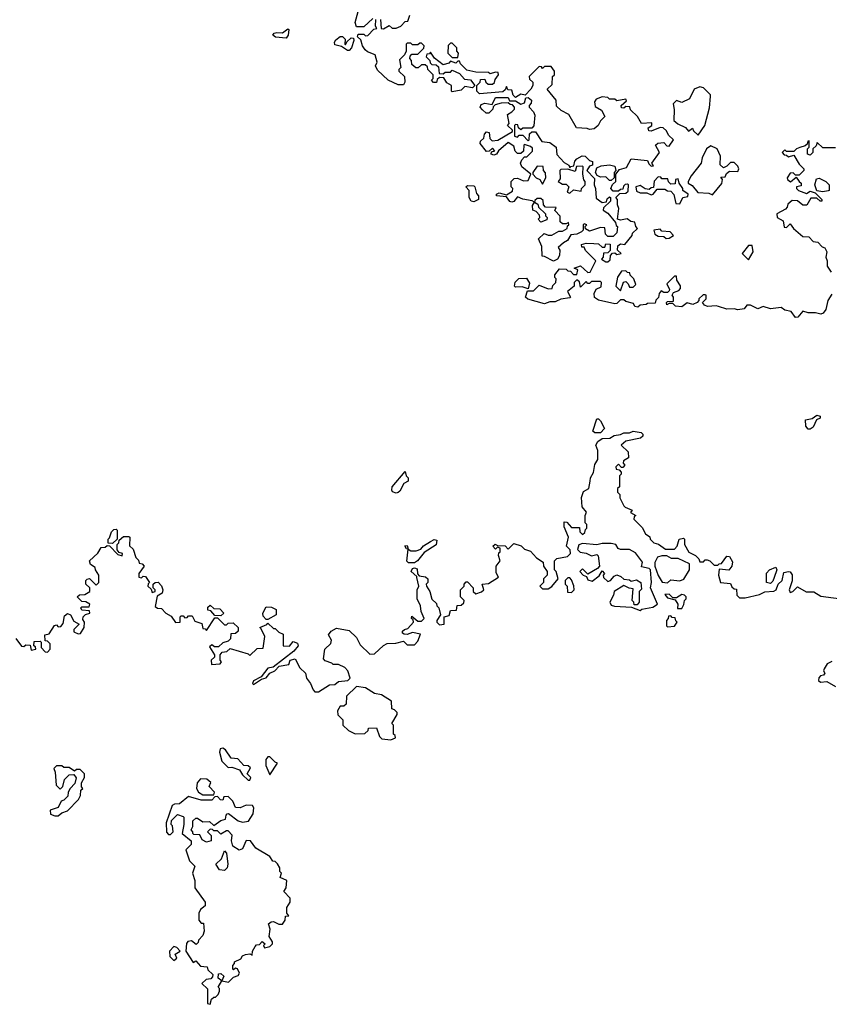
# Model space of a CAD drawing. Extents: x 2494106 to 2685573, y 758056 to 915185.
# Tile 289 of 507: x 2559001 to 2563481, y 873110 to 878560. Entities that reach past the tile are written whole.
import ezdxf

# ---------------------------------------------------------------- set-up
doc = ezdxf.new("R2010")
doc.units = 0

msp = doc.modelspace()

# ---------------------------------------------------------------- linework, layer by layer
at = {"layer": '0CON05XD'}
for points in [[(2560955, 878567.5), (2560905, 878520), (2560865, 878520), (2560857.5, 878545), (2560880, 878625)], [(2562141.7, 877958.3), (2562081.7, 877961.7), (2562040, 878035), (2561997, 878057), (2561971.7, 878081.7), (2561970, 878115), (2561920, 878175), (2561948.3, 878201.7), (2561950, 878245), (2561960, 878255), (2561960, 878275), (2561941.7, 878301.7), (2561905, 878300), (2561895, 878290), (2561888.3, 878298.3), (2561875, 878300), (2561820, 878245), (2561821.7, 878231.7), (2561840, 878215), (2561840, 878195), (2561830, 878175), (2561798.3, 878141.7), (2561775, 878147.5), (2561745, 878130), (2561731.7, 878141.7), (2561725, 878170), (2561701.7, 878171.7), (2561695, 878190), (2561688.3, 878171.7), (2561675, 878160), (2561545, 878150), (2561530, 878165), (2561530, 878195), (2561550, 878215), (2561551.7, 878228.3), (2561575, 878230), (2561580, 878215), (2561593, 878203), (2561617, 878203), (2561628.3, 878211.7), (2561631.7, 878228.3), (2561650, 878255), (2561648.3, 878268.3), (2561635, 878270), (2561605, 878260), (2561595, 878267.5), (2561525, 878270), (2561475, 878280), (2561440, 878315), (2561435, 878330), (2561425, 878330), (2561415, 878320), (2561385, 878330), (2561375, 878320), (2561345, 878310), (2561297, 878347), (2561275, 878380), (2561268.3, 878371.7), (2561255, 878370), (2561250, 878355), (2561270, 878335), (2561271.7, 878321.7), (2561281.7, 878311.7), (2561305, 878310), (2561318.3, 878298.3), (2561321.7, 878261.7), (2561345, 878260), (2561355, 878270), (2561385, 878270), (2561395, 878280), (2561435, 878262.5), (2561461.7, 878231.7), (2561495, 878227.5), (2561520, 878195), (2561507.5, 878182.5), (2561465, 878190), (2561445, 878170), (2561395, 878160), (2561390, 878165), (2561390, 878195), (2561365, 878210), (2561348.3, 878238.3), (2561325, 878240), (2561311.7, 878228.3), (2561308.3, 878211.7), (2561291.7, 878211.7), (2561280, 878225), (2561290, 878235), (2561290, 878255), (2561260, 878285), (2561258.3, 878298.3), (2561245, 878310), (2561225, 878310), (2561207, 878293), (2561193, 878293), (2561171.7, 878311.7), (2561170, 878335), (2561160, 878345), (2561161.7, 878358.3), (2561171.7, 878368.3), (2561205, 878370), (2561238.3, 878401.7), (2561240, 878415), (2561225, 878430), (2561215, 878430), (2561205, 878420), (2561175, 878420), (2561165, 878430), (2561145, 878430), (2561140, 878425), (2561140, 878385), (2561130, 878365), (2561103, 878337), (2561110, 878295), (2561100, 878285), (2561100, 878275), (2561130, 878245), (2561132.5, 878215), (2561125, 878200), (2561095, 878200), (2561040, 878225), (2560980.7, 878280.7), (2560970, 878305), (2560980, 878325), (2560967.5, 878365), (2560925, 878382.5), (2560913.6, 878393.6), (2560897.5, 878415), (2560888.3, 878448.3), (2560870, 878465), (2560875, 878480), (2560905, 878480), (2560915, 878470), (2560927, 878473), (2560961.7, 878508.3), (2560978.3, 878511.7), (2560970, 878525), (2560971.7, 878561.7)], [(2560998.3, 878561.7), (2561001.7, 878511.7), (2561015, 878510), (2561045, 878527.5), (2561063, 878513), (2561085, 878512.5), (2561110, 878525), (2561135, 878550), (2561148.3, 878551.7), (2561160, 878585)], [(2560475, 878457.5), (2560416.1, 878463.9), (2560402.5, 878475), (2560410, 878485), (2560425, 878490), (2560455, 878487.5), (2560485, 878510), (2560490, 878505), (2560486.7, 878475), (2560475, 878457.5)], [(2560825, 878390), (2560815, 878390), (2560781.7, 878411.7), (2560745, 878420), (2560742.5, 878435), (2560750.7, 878449.3), (2560775, 878467.5), (2560787.5, 878467.5), (2560801.7, 878451.7), (2560800, 878425), (2560805, 878420), (2560811.7, 878438.3), (2560835, 878460), (2560848.3, 878458.3), (2560850, 878445), (2560837.5, 878405), (2560825, 878390)], [(2561425, 878350), (2561430, 878375), (2561420, 878385), (2561420, 878405), (2561395, 878430), (2561385, 878430), (2561373, 878417), (2561370, 878375), (2561395, 878350), (2561425, 878350)], [(2562755, 877920), (2562792.5, 877975), (2562818.3, 878071.7), (2562823.8, 878135), (2562823.3, 878145), (2562785, 878183.3), (2562765, 878188), (2562734.1, 878175.9), (2562707.3, 878122.7), (2562665, 878102.5), (2562635, 878112.5), (2562617.5, 878095), (2562623, 878063), (2562621.7, 878001.7), (2562643, 877983), (2562685, 877962.5), (2562703, 877943), (2562725, 877960), (2562730, 877945), (2562755, 877920)], [(2561955, 877222.5), (2561905, 877250), (2561891.7, 877251.7), (2561890, 877305), (2561872.5, 877347.5), (2561903, 877377), (2561925, 877367.5), (2561945, 877367.5), (2561985, 877390), (2562005, 877390), (2562030, 877405), (2562031.7, 877418.3), (2562040, 877425), (2562038.3, 877438.3), (2562025, 877430), (2562005, 877430), (2561991.7, 877441.7), (2561991.7, 877471.7), (2561963, 877503), (2561970, 877520), (2561911.7, 877521.7), (2561900, 877535), (2561898.3, 877558.3), (2561885, 877570), (2561865, 877570), (2561851.7, 877558.3), (2561850, 877550), (2561868.3, 877538.3), (2561871.7, 877521.7), (2561910, 877485), (2561910, 877475), (2561920, 877465), (2561918.3, 877451.7), (2561885, 877440), (2561870, 877455), (2561880, 877465), (2561878.3, 877478.3), (2561858.3, 877498.3), (2561840, 877505), (2561838.3, 877531.7), (2561850, 877550), (2561837.5, 877557.5), (2561785, 877567.5), (2561755, 877580), (2561736.4, 877553.6), (2561725, 877550), (2561713.6, 877553.6), (2561695, 877580), (2561640, 877585), (2561640, 877595), (2561655, 877602.5), (2561695, 877590), (2561728.3, 877611.7), (2561730, 877625), (2561720, 877635), (2561720, 877665), (2561738.3, 877681.7), (2561755, 877682.5), (2561788.3, 877668.3), (2561815, 877670), (2561830, 877705), (2561780, 877745), (2561772.5, 877765), (2561780, 877785), (2561795, 877800), (2561808.3, 877801.7), (2561838.3, 877831.7), (2561838.3, 877848.3), (2561828.3, 877858.3), (2561795, 877870), (2561790, 877865), (2561788.3, 877831.7), (2561775, 877820), (2561755, 877820), (2561743, 877833), (2561735, 877860), (2561705, 877880), (2561650, 877835), (2561640, 877815), (2561625, 877810), (2561610, 877815), (2561611.7, 877828.3), (2561630, 877835), (2561618.3, 877848.3), (2561598.3, 877831.7), (2561585, 877830), (2561550, 877875), (2561551.7, 877888.3), (2561570, 877905), (2561573, 877927), (2561585, 877940), (2561600, 877935), (2561603, 877903), (2561615, 877890), (2561647, 877893), (2561728.3, 877941.7), (2561728.3, 877948.3), (2561700, 877975), (2561710, 877985), (2561700, 878035), (2561725, 878050), (2561740, 878065), (2561740, 878075), (2561728.3, 878088.3), (2561715, 878090), (2561705, 878100), (2561665, 878097.5), (2561631.7, 878088.3), (2561621.7, 878078.3), (2561620, 878065), (2561597, 878043), (2561583, 878043), (2561561.7, 878061.7), (2561550, 878075), (2561555, 878090), (2561575, 878097.5), (2561615, 878090), (2561635, 878130), (2561705, 878130), (2561711.7, 878111.7), (2561745, 878110), (2561775, 878092.5), (2561795, 878100), (2561802.5, 878127.5), (2561815, 878130), (2561832.5, 878115), (2561831.7, 878098.3), (2561820, 878085), (2561820, 878075), (2561845, 878050), (2561851.7, 878031.7), (2561847, 877973), (2561835, 877960), (2561785, 877960), (2561775, 877950), (2561761.7, 877961.7), (2561758.3, 877978.3), (2561745, 877980), (2561740, 877975), (2561740, 877915), (2561755, 877910), (2561765, 877920), (2561785, 877920), (2561815, 877890), (2561820, 877895), (2561821.7, 877928.3), (2561835, 877940), (2561855, 877940), (2561890, 877885), (2561935, 877880), (2561970, 877855), (2561973, 877813), (2562015, 877770), (2562040, 877755), (2562045, 877740), (2562051.7, 877748.3), (2562068.3, 877751.7), (2562073, 877777), (2562085, 877790), (2562113, 877807), (2562130, 877805), (2562155, 877780), (2562170, 877775), (2562170, 877755), (2562155, 877750), (2562140, 877725), (2562181.7, 877681.7), (2562180, 877645), (2562187.5, 877625), (2562191.7, 877571.7), (2562225, 877547.5), (2562248.3, 877551.7), (2562251.7, 877568.3), (2562265, 877580), (2562270, 877575), (2562270, 877555), (2562231.7, 877518.3), (2562230, 877505), (2562255, 877490), (2562298.3, 877438.3), (2562301.7, 877421.7), (2562310, 877415), (2562305, 877380), (2562285, 877360), (2562255, 877360), (2562243, 877373), (2562238.3, 877408.3), (2562215, 877410), (2562155, 877390), (2562131.7, 877401.7), (2562130, 877415), (2562140, 877425), (2562125, 877430), (2562120, 877425), (2562120, 877395), (2562110, 877385), (2562085, 877372.5), (2562051.7, 877368.3), (2562033, 877337), (2562010, 877325), (2561981.7, 877298.3), (2561990, 877285), (2561987.5, 877255), (2561976.4, 877233.6), (2561955, 877222.5)], [(2563495, 877040), (2563472.5, 877005), (2563462.5, 876955), (2563447.5, 876935), (2563435, 876930), (2563405, 876937.5), (2563365, 876937.5), (2563335, 876947.5), (2563306.4, 876913.6), (2563295, 876912.5), (2563270, 876945), (2563235, 876952.5), (2563215, 876966.7), (2563155, 876960), (2563115, 876972.5), (2563085, 876960), (2563045, 876980), (2563025, 876980), (2563010.7, 876959.3), (2562975, 876953.8), (2562955, 876960), (2562915, 876957.5), (2562867.5, 876972.5), (2562855, 876976.7), (2562807, 876973), (2562790.7, 876980.7), (2562780, 876995), (2562800, 877015), (2562800, 877035), (2562795, 877037.5), (2562782.5, 877037.5), (2562760, 877015), (2562760, 877005), (2562750, 876995), (2562726.4, 876983.6), (2562695, 876992.5), (2562665, 876970), (2562630, 876975), (2562615, 876990), (2562595, 876990), (2562582.5, 876982.5), (2562580, 876995), (2562585, 877000), (2562618.3, 877001.7), (2562620, 877025), (2562612.5, 877035), (2562620, 877050), (2562648.3, 877061.7), (2562657, 877073), (2562657, 877087), (2562638.3, 877118.3), (2562635, 877140), (2562625, 877140), (2562581.7, 877098.3), (2562597, 877067), (2562595, 877060), (2562585, 877050), (2562565, 877050), (2562551.7, 877058.3), (2562540, 877045), (2562537, 877023), (2562521.7, 877008.3), (2562518.3, 876991.7), (2562475, 876990), (2562467, 876983), (2562435, 876980), (2562421.7, 876968.3), (2562405, 876972.5), (2562398.3, 876988.3), (2562355, 877000), (2562345, 877010), (2562325, 877010), (2562305, 876990), (2562295, 876987.5), (2562205, 877007.5), (2562181.7, 877021.7), (2562180, 877045), (2562191.7, 877068.3), (2562218.3, 877081.7), (2562220, 877105), (2562215, 877110), (2562165, 877110), (2562155, 877100), (2562145, 877100), (2562135, 877110), (2562105, 877080), (2562098.3, 877108.3), (2562085, 877120), (2562070, 877105), (2562070, 877085), (2562032.5, 877055), (2562050, 877025), (2562045, 877020), (2561995, 877012.5), (2561965, 876997.5), (2561935, 876997.5), (2561905, 876987.5), (2561813, 877013), (2561800, 877025), (2561811.7, 877058.3), (2561845, 877060), (2561875, 877090), (2561925, 877070), (2561948.3, 877071.7), (2561951.7, 877088.3), (2561967.5, 877105), (2561970, 877125), (2561963, 877133), (2561963, 877147), (2561988.3, 877181.7), (2562025, 877180), (2562035, 877170), (2562048.3, 877168.3), (2562065, 877150), (2562085, 877150), (2562090, 877175), (2562070, 877185), (2562105, 877197.5), (2562145, 877160), (2562158.3, 877161.7), (2562190, 877225), (2562131.7, 877281.7), (2562125, 877300), (2562111.7, 877301.7), (2562110, 877315), (2562135, 877322.5), (2562178.3, 877321.7), (2562205, 877320), (2562225, 877300), (2562238.3, 877301.7), (2562245, 877320), (2562268.3, 877318.3), (2562268.3, 877281.7), (2562255, 877270), (2562231.7, 877268.3), (2562230, 877245), (2562220, 877235), (2562245, 877220), (2562255, 877220), (2562268.3, 877231.7), (2562270, 877255), (2562281.7, 877268.3), (2562295, 877270), (2562305, 877260), (2562330, 877265), (2562310, 877285), (2562311.7, 877308.3), (2562325, 877320), (2562350, 877315), (2562390, 877365), (2562391.7, 877378.3), (2562420, 877405), (2562410, 877415), (2562405, 877440), (2562383, 877443), (2562363, 877457), (2562325, 877450), (2562310, 877455), (2562317.5, 877515), (2562310, 877535), (2562310, 877565), (2562300, 877575), (2562321.7, 877598.3), (2562355, 877600), (2562368.3, 877611.7), (2562370, 877645), (2562365, 877650), (2562351.7, 877648.3), (2562341.7, 877638.3), (2562338.3, 877621.7), (2562325, 877620), (2562315, 877610), (2562285, 877610), (2562272.5, 877625), (2562281.7, 877648.3), (2562300, 877665), (2562300, 877705), (2562320, 877730), (2562358.3, 877741.7), (2562385, 877790), (2562475, 877780), (2562481.7, 877761.7), (2562495, 877750), (2562508.3, 877751.7), (2562500, 877765), (2562542.5, 877825), (2562520, 877865), (2562533, 877877), (2562565, 877880), (2562581.7, 877861.7), (2562595, 877860), (2562620, 877895), (2562590.7, 877920.7), (2562580, 877945), (2562561.7, 877961.7), (2562545, 877962.5), (2562495, 877943.3), (2562482.5, 877945), (2562478.3, 877961.7), (2562500, 877975), (2562498.3, 877988.3), (2562442.5, 877985), (2562420, 878025), (2562381.7, 878061.7), (2562378.3, 878078.3), (2562355, 878080), (2562345, 878070), (2562331.7, 878071.7), (2562330, 878085), (2562358.3, 878111.7), (2562355, 878120), (2562305, 878110), (2562295, 878120), (2562265, 878120), (2562255, 878130), (2562225, 878132.5), (2562190.7, 878119.3), (2562182.5, 878105), (2562185, 878080), (2562220, 878060), (2562240, 878025), (2562215, 878000), (2562202.5, 877975), (2562180, 877955), (2562155, 877952.5), (2562141.7, 877958.3)], [(2563515, 877850), (2563445, 877850), (2563415, 877880), (2563408.3, 877861.7), (2563390, 877845), (2563390, 877825), (2563375, 877810), (2563360, 877815), (2563360, 877845), (2563370, 877855), (2563370, 877890), (2563361.7, 877888.3), (2563358.3, 877871.7), (2563348.3, 877861.7), (2563318.3, 877851.7), (2563300, 877845), (2563285, 877830), (2563245, 877830), (2563235, 877840), (2563220, 877825), (2563231.7, 877811.7), (2563245, 877810), (2563255, 877800), (2563285, 877810), (2563315, 877760), (2563340, 877735), (2563340, 877725), (2563315, 877700), (2563295, 877700), (2563281.7, 877711.7), (2563265, 877710), (2563247.5, 877685), (2563250, 877675), (2563267, 877663), (2563298.3, 877688.3), (2563313.6, 877663.6), (2563326.2, 877655), (2563325, 877640), (2563300, 877635), (2563300, 877625), (2563310, 877615), (2563355, 877597.5), (2563375, 877610), (2563402.5, 877602.5), (2563440, 877565), (2563440, 877555), (2563430, 877555), (2563411.7, 877571.7), (2563378.3, 877571.7), (2563356.4, 877533.6), (2563335, 877532.5), (2563305, 877557.5), (2563275, 877560), (2563251.7, 877538.3), (2563248.3, 877521.7), (2563238.3, 877511.7), (2563190, 877485), (2563192.5, 877465), (2563226.7, 877446.7), (2563231.7, 877411.7), (2563245, 877410), (2563265, 877430), (2563283.6, 877403.6), (2563335, 877360), (2563368.3, 877358.3), (2563391.7, 877331.7), (2563418.3, 877328.3), (2563442.5, 877302.5), (2563456.4, 877296.4), (2563466.7, 877275), (2563462.5, 877245), (2563470, 877225), (2563470, 877195), (2563491.7, 877161.7)], [(2562835, 877590), (2562887, 877653), (2562890, 877675), (2562881.7, 877688.3), (2562905, 877690), (2562911.7, 877708.3), (2562928.3, 877721.7), (2562975, 877720), (2562980, 877735), (2562975, 877750), (2562955, 877770), (2562935, 877770), (2562915, 877750), (2562895, 877740), (2562877.5, 877757.5), (2562880, 877805), (2562860, 877845), (2562825, 877862.5), (2562802.5, 877845), (2562777.5, 877795), (2562772.5, 877765), (2562717.5, 877695), (2562700, 877665), (2562700, 877655), (2562723, 877643), (2562753, 877603), (2562815, 877600), (2562835, 877590)], [(2561895, 877650), (2561912.5, 877685), (2561911.7, 877711.7), (2561900, 877725), (2561898.3, 877748.3), (2561865, 877750), (2561840, 877715), (2561840, 877705), (2561860, 877685), (2561880, 877675), (2561895, 877650)], [(2562045, 877600), (2562065, 877617.5), (2562108.3, 877611.7), (2562110, 877625), (2562130, 877645), (2562130, 877665), (2562123, 877673), (2562117.5, 877705), (2562120, 877745), (2562115, 877750), (2562081.7, 877748.3), (2562075, 877720), (2562035, 877732.5), (2561995, 877730), (2561990, 877725), (2561991.7, 877678.3), (2561980, 877665), (2562005, 877650), (2562025, 877650), (2562040, 877635), (2562030, 877605), (2562045, 877600)], [(2562275, 877670), (2562265, 877670), (2562245, 877690), (2562215, 877687.5), (2562197, 877697), (2562187.5, 877715), (2562195, 877740), (2562218.3, 877751.7), (2562265, 877757.5), (2562295, 877750), (2562300, 877725), (2562290, 877715), (2562290, 877685), (2562275, 877670)], [(2562655, 877540), (2562670, 877575), (2562698.3, 877581.7), (2562700, 877595), (2562670, 877615), (2562670, 877625), (2562650, 877655), (2562645, 877680), (2562630, 877675), (2562628.3, 877651.7), (2562605, 877650), (2562591.7, 877661.7), (2562588.3, 877678.3), (2562555, 877680), (2562548.3, 877688.3), (2562535, 877690), (2562513, 877667), (2562508.3, 877631.7), (2562495, 877630), (2562485, 877620), (2562463, 877623), (2562435, 877642.5), (2562410, 877635), (2562415, 877610), (2562435, 877602.5), (2562471.7, 877601.7), (2562495, 877590), (2562506.4, 877593.6), (2562528.3, 877621.7), (2562571.7, 877621.7), (2562585, 877612.5), (2562605, 877610), (2562621.7, 877591.7), (2562631.7, 877541.7), (2562655, 877540)], [(2563445, 877607.5), (2563412.5, 877612.5), (2563402, 877645), (2563410, 877680), (2563425, 877682.5), (2563462.5, 877665), (2563480, 877645), (2563480, 877615), (2563475, 877612.5), (2563445, 877607.5)], [(2561515, 877552.5), (2561500, 877555), (2561487.5, 877575), (2561487.5, 877615), (2561470, 877635), (2561478.3, 877641.7), (2561515, 877640), (2561520, 877635), (2561528.3, 877598.3), (2561540, 877585), (2561540, 877565), (2561515, 877552.5)], [(2562578.3, 877348.3), (2562595, 877350), (2562620, 877365), (2562600, 877385), (2562555, 877390), (2562545, 877400), (2562510, 877395), (2562515, 877372.5), (2562535, 877362.5), (2562565, 877360), (2562578.3, 877348.3)], [(2563035, 877230), (2563060, 877275), (2563055, 877310), (2563035, 877310), (2563000, 877265), (2563035, 877230)], [(2561815, 877070), (2561781.7, 877081.7), (2561745, 877080), (2561740, 877085), (2561743, 877107), (2561763, 877127), (2561805, 877130), (2561821.7, 877101.7), (2561815, 877070)], [(2562325, 877060), (2562343, 877107), (2562355, 877110), (2562368.3, 877098.3), (2562375, 877080), (2562395, 877080), (2562410, 877095), (2562400, 877125), (2562380, 877145), (2562378.3, 877158.3), (2562365, 877160), (2562355, 877170), (2562331.7, 877168.3), (2562310, 877135), (2562300, 877085), (2562325, 877060)], [(2563375, 876293.3), (2563363.9, 876293.9), (2563350.5, 876310.5), (2563350, 876345), (2563386.7, 876353.3), (2563411.7, 876371.7), (2563430, 876365), (2563430, 876355), (2563410, 876345), (2563392.5, 876305), (2563375, 876293.3)], [(2562215, 876273.8), (2562183.9, 876273.9), (2562173, 876283), (2562195, 876350), (2562205, 876350), (2562215, 876340), (2562236.4, 876296.4), (2562215, 876273.8)], [(2562157.5, 876005), (2562160, 876025), (2562177, 876053), (2562183, 876097), (2562200, 876125), (2562200, 876175), (2562190, 876205), (2562201.2, 876225), (2562225, 876241.4), (2562266.4, 876243.6), (2562291.2, 876258.8), (2562325, 876263.3), (2562345, 876273.8), (2562375, 876272.5), (2562395, 876283.3), (2562440, 876275), (2562450, 876265), (2562450, 876255), (2562437, 876243), (2562355, 876227.5), (2562330, 876205), (2562368.3, 876168.3), (2562370, 876135), (2562341.7, 876118.3), (2562340, 876105), (2562350, 876095), (2562338.3, 876081.7), (2562331.7, 876081.7), (2562315, 876100), (2562300, 876085), (2562301.7, 876071.7), (2562318.3, 876068.3), (2562330, 876055), (2562330, 876045), (2562320, 876035), (2562320, 875975), (2562310, 875965), (2562310, 875945), (2562321.7, 875931.7), (2562323, 875913), (2562345, 875870), (2562351.7, 875861.7), (2562390, 875845), (2562381.7, 875831.7), (2562410, 875815), (2562401.7, 875808.3), (2562400, 875795), (2562445, 875750), (2562463.6, 875713.6), (2562488.3, 875698.3), (2562490, 875685), (2562510, 875665), (2562537, 875657), (2562575, 875630), (2562625, 875630), (2562640, 875645), (2562650, 875685), (2562675, 875690), (2562680, 875685), (2562680, 875655), (2562703.3, 875613.3), (2562740, 875595), (2562760, 875575), (2562765, 875560), (2562785, 875560), (2562795, 875570), (2562805, 875570), (2562820, 875565), (2562845, 875540), (2562865, 875540), (2562871.7, 875548.3), (2562885, 875550), (2562915, 875590), (2562928.3, 875588.3), (2562945, 875560), (2562942.5, 875535), (2562925, 875512.5), (2562871.7, 875518.3), (2562867.5, 875485), (2562880, 875445), (2562935, 875440), (2562941.7, 875421.7), (2562955, 875410), (2562968.3, 875408.3), (2562970, 875375), (2562985, 875360), (2563015, 875360), (2563095, 875377.5), (2563125, 875393.3), (2563175, 875397.5), (2563187.5, 875405), (2563197.5, 875435), (2563220, 875455), (2563230, 875500), (2563256.1, 875506.1), (2563265, 875503.3), (2563275, 875487.5), (2563276.4, 875453.6), (2563260, 875405), (2563265, 875390), (2563280, 875395), (2563305, 875420), (2563353.6, 875393.6), (2563395, 875392.5), (2563435, 875370), (2563575, 875351.2)], [(2561085, 875940), (2561065, 875947.5), (2561060, 875955), (2561062.5, 875975), (2561135, 876060), (2561140, 876035), (2561150, 876025), (2561150, 876005), (2561127, 875993), (2561105, 875950), (2561095, 875942.5), (2561085, 875940)], [(2558980, 875135), (2559011.7, 875091.7), (2559025, 875090), (2559035, 875100), (2559058.3, 875098.3), (2559065, 875070), (2559090, 875075), (2559088.3, 875088.3), (2559080, 875095), (2559081.7, 875118.3), (2559115, 875120), (2559120, 875115), (2559120, 875085), (2559141.7, 875061.7), (2559155, 875060), (2559170, 875075), (2559170, 875105), (2559155, 875120), (2559141.7, 875121.7), (2559140, 875155), (2559165, 875160), (2559193, 875207), (2559205, 875210), (2559215, 875200), (2559228.3, 875201.7), (2559241.7, 875218.3), (2559249.3, 875260.7), (2559265, 875272.5), (2559282.5, 875265), (2559300.7, 875230.7), (2559330, 875215), (2559300, 875185), (2559301.7, 875171.7), (2559325, 875160), (2559338.3, 875161.7), (2559357.5, 875195), (2559360, 875225), (2559350.7, 875240.7), (2559353.3, 875255), (2559365, 875267.5), (2559390, 875275), (2559388.3, 875288.3), (2559345, 875292.5), (2559340, 875305), (2559345, 875310), (2559385, 875310), (2559390, 875325), (2559367, 875337), (2559345, 875340), (2559320, 875365), (2559333, 875377), (2559361.7, 875378.3), (2559390, 875395), (2559390, 875415), (2559367.5, 875435), (2559367.5, 875455), (2559375, 875462.5), (2559387, 875467), (2559425, 875430), (2559440, 875445), (2559440, 875485), (2559420, 875515), (2559418.3, 875528.3), (2559392.5, 875545), (2559387.5, 875565), (2559433, 875607), (2559451.7, 875638.3), (2559475, 875640), (2559485, 875650), (2559498.3, 875648.3), (2559545, 875600), (2559568.3, 875591.7), (2559570, 875605), (2559551.7, 875611.7), (2559540, 875625), (2559540, 875655), (2559550, 875665), (2559551.7, 875678.3), (2559575, 875700), (2559605, 875700), (2559610, 875695), (2559608.3, 875648.3), (2559629.3, 875629.3), (2559643, 875583), (2559658.3, 875568.3), (2559661.7, 875551.7), (2559678.3, 875548.3), (2559690, 875535), (2559660, 875495), (2559660, 875475), (2559675, 875470), (2559685, 875480), (2559698.3, 875478.3), (2559720, 875445), (2559711.7, 875438.3), (2559710, 875425), (2559728.3, 875408.3), (2559735, 875390), (2559750, 875395), (2559750, 875405), (2559740, 875415), (2559740, 875435), (2559750, 875445), (2559767, 875447), (2559786.4, 875426.4), (2559792.5, 875405), (2559790, 875385), (2559761.7, 875368.3), (2559751.7, 875311.7), (2559763, 875303), (2559785, 875300), (2559810, 875275), (2559839.3, 875259.3), (2559863.6, 875223.6), (2559890, 875225), (2559890, 875255), (2559895, 875260), (2559905, 875260), (2559915, 875250), (2559928.3, 875251.7), (2559935, 875260), (2559955, 875260), (2559970.7, 875230.7), (2560008.3, 875218.3), (2560015, 875190), (2560028.3, 875188.3), (2560035, 875180), (2560081.7, 875248.3), (2560095, 875250), (2560135, 875210), (2560145, 875210), (2560155, 875220), (2560181.7, 875221.7), (2560210, 875195), (2560210, 875175), (2560195, 875162.5), (2560170, 875160), (2560167, 875133), (2560155, 875120), (2560125, 875110), (2560101.7, 875088.3), (2560078.3, 875088.3), (2560065, 875100), (2560051.7, 875088.3), (2560080, 875045), (2560078.3, 875031.7), (2560060, 875015), (2560061.7, 874991.7), (2560110, 874995), (2560117.5, 875005), (2560110, 875015), (2560110, 875045), (2560121.7, 875058.3), (2560147, 875063), (2560165, 875080), (2560265, 875050), (2560275, 875040), (2560315, 875080), (2560348.3, 875081.7), (2560357.5, 875145), (2560338.3, 875188.3), (2560330, 875195), (2560368.3, 875211.7), (2560375, 875220), (2560405, 875190), (2560415, 875190), (2560435, 875170), (2560458.3, 875158.3), (2560460, 875095), (2560495, 875092.5), (2560515, 875117.5), (2560539.3, 875109.3), (2560542.5, 875095), (2560517.5, 875065), (2560403.6, 874976.4), (2560375, 874970), (2560338.3, 874921.7), (2560295, 874900), (2560290, 874885), (2560295, 874880), (2560340, 874910), (2560365, 874917.5), (2560386.2, 874943.8), (2560412.5, 874955), (2560437.5, 874982.5), (2560490, 874990), (2560497.5, 875015), (2560525, 875022.5), (2560551.7, 874971.7), (2560583.6, 874943.6), (2560587.5, 874915), (2560610, 874885), (2560625, 874850), (2560635, 874840), (2560655, 874840), (2560715, 874877.5), (2560745, 874880), (2560765, 874897.5), (2560817, 874903), (2560830, 874915), (2560817.5, 874955), (2560800, 874975), (2560765, 874990), (2560735, 874990), (2560728.3, 874998.3), (2560691.7, 875011.7), (2560682.5, 875022.5), (2560690, 875075), (2560723, 875107), (2560726.4, 875126.4), (2560710, 875155), (2560724.1, 875175.9), (2560755, 875192.5), (2560825, 875180), (2560865, 875140), (2560885, 875100), (2560938.3, 875048.3), (2560965, 875050), (2561013.6, 875096.4), (2561035, 875107.5), (2561081.7, 875108.3), (2561125, 875120), (2561145, 875100), (2561185, 875100), (2561205, 875120), (2561218.3, 875158.3), (2561175, 875167.5), (2561145, 875157.5), (2561128.3, 875158.3), (2561120, 875165), (2561120, 875175), (2561130, 875185), (2561149.3, 875190.7), (2561180, 875225), (2561178.3, 875238.3), (2561170, 875245), (2561171.7, 875258.3), (2561205, 875230), (2561225, 875230), (2561240, 875245), (2561223.6, 875283.6), (2561220, 875315), (2561200, 875355), (2561200, 875405), (2561210, 875425), (2561198.3, 875471.7), (2561198.3, 875478.3), (2561167.5, 875505), (2561175, 875522.5), (2561185, 875526.7), (2561200, 875520), (2561202.5, 875492.5), (2561212.5, 875482.5), (2561247, 875477), (2561260, 875465), (2561260, 875445), (2561250, 875435), (2561252.5, 875425), (2561270, 875395), (2561281.7, 875351.7), (2561308.3, 875328.3), (2561310, 875315), (2561320, 875305), (2561330, 875265), (2561310, 875235), (2561310, 875225), (2561325, 875210), (2561350, 875215), (2561350, 875255), (2561378.3, 875261.7), (2561385, 875290), (2561418.3, 875291.7), (2561421.7, 875318.3), (2561445, 875320), (2561458.3, 875331.7), (2561460, 875345), (2561440, 875365), (2561440, 875405), (2561460, 875425), (2561460, 875435), (2561471.7, 875448.3), (2561478.3, 875448.3), (2561510, 875415), (2561510, 875395), (2561525, 875382.5), (2561557, 875393), (2561570, 875405), (2561560, 875435), (2561595, 875440), (2561650, 875475), (2561638.3, 875498.3), (2561637.5, 875535), (2561660, 875565), (2561650, 875595), (2561651.7, 875608.3), (2561660, 875615), (2561660, 875635), (2561645, 875640), (2561635, 875630), (2561620, 875645), (2561633, 875657), (2561645, 875650), (2561687, 875647), (2561705, 875630), (2561735, 875660), (2561777, 875647), (2561795, 875630), (2561828.3, 875618.3), (2561861.7, 875581.7), (2561897, 875557), (2561900, 875535), (2561920, 875505), (2561920, 875485), (2561900, 875465), (2561900, 875445), (2561880, 875425), (2561895, 875410), (2561925, 875410), (2561945, 875422.5), (2561980, 875465), (2561970, 875505), (2561960, 875515), (2561960, 875565), (2561973, 875577), (2562031.7, 875588.3), (2562050, 875605), (2562047.5, 875625), (2562027.5, 875645), (2562037.5, 875695), (2562013.6, 875753.6), (2562015, 875780), (2562028.3, 875778.3), (2562055, 875750), (2562098.3, 875748.3), (2562100, 875725), (2562115, 875710), (2562128.3, 875721.7), (2562131.7, 875738.3), (2562140, 875745), (2562140, 875765), (2562130, 875775), (2562130, 875815), (2562137.5, 875835), (2562113, 875863), (2562110, 875915), (2562121.7, 875948.3), (2562150, 875965), (2562157.5, 876005)], [(2559515, 875660), (2559491.7, 875661.7), (2559490, 875685), (2559498.3, 875691.7), (2559510, 875725), (2559521.7, 875738.3), (2559535, 875740), (2559540, 875735), (2559540, 875685), (2559515, 875660)], [(2561185, 875553.3), (2561153.6, 875553.6), (2561143, 875563), (2561150, 875630), (2561141.7, 875631.7), (2561131.7, 875648.3), (2561145, 875650), (2561150, 875630), (2561165, 875620), (2561195, 875620), (2561220.7, 875629.3), (2561235, 875647.5), (2561275, 875672.5), (2561295, 875682.5), (2561310, 875680), (2561305, 875652.5), (2561240, 875610), (2561203.3, 875565), (2561185, 875553.3)], [(2562435, 875290), (2562443, 875297), (2562505, 875307.5), (2562530, 875325), (2562492.5, 875415), (2562496.7, 875445), (2562492.5, 875515), (2562485, 875522.5), (2562441.7, 875531.7), (2562447, 875557), (2562409.7, 875609.7), (2562375, 875628), (2562325, 875626.7), (2562313.3, 875633.3), (2562300, 875655), (2562275, 875660), (2562225, 875660), (2562195, 875652.5), (2562115, 875660), (2562095, 875652.5), (2562088.3, 875628.3), (2562103, 875613), (2562135, 875607.5), (2562165, 875592.5), (2562195, 875600), (2562201.7, 875591.7), (2562210, 875535), (2562198.3, 875521.7), (2562145, 875490), (2562115, 875520), (2562100, 875505), (2562120, 875485), (2562138.3, 875478.3), (2562145, 875460), (2562168.3, 875451.7), (2562208.3, 875481.7), (2562225, 875510), (2562237.5, 875495), (2562230, 875485), (2562231.7, 875471.7), (2562255, 875450), (2562270, 875455), (2562290.7, 875479.3), (2562305, 875486.7), (2562328.3, 875478.3), (2562345, 875462.5), (2562375, 875460), (2562385, 875452.5), (2562415, 875460), (2562437.5, 875445), (2562441.7, 875408.3), (2562430, 875395), (2562430, 875335), (2562418.3, 875321.7), (2562401.7, 875321.7), (2562400, 875335), (2562390, 875345), (2562395, 875410), (2562373, 875413), (2562345, 875427.5), (2562290, 875395), (2562287.5, 875375), (2562267.5, 875335), (2562275, 875320), (2562293, 875313), (2562387.5, 875307.5), (2562435, 875290)], [(2562585, 875442.5), (2562605, 875460), (2562655, 875453.3), (2562676.4, 875463.6), (2562707.5, 875515), (2562708.3, 875548.3), (2562645, 875577.5), (2562608.3, 875578.3), (2562581.7, 875591.7), (2562555, 875592.5), (2562530, 875585), (2562516.7, 875555), (2562516.7, 875535), (2562533.6, 875483.6), (2562557, 875447), (2562585, 875442.5)], [(2563155, 875440), (2563133.3, 875445), (2563133, 875497), (2563150, 875515), (2563185, 875530), (2563190, 875515), (2563177, 875473), (2563168.3, 875451.7), (2563155, 875440)], [(2562055, 875390), (2562070, 875405), (2562067, 875427), (2562055, 875460), (2562045, 875470), (2562035, 875470), (2562020, 875455), (2562020, 875435), (2562030, 875425), (2562031.7, 875391.7), (2562055, 875390)], [(2562665, 875300), (2562677, 875323), (2562680, 875345), (2562690, 875355), (2562690, 875365), (2562680, 875375), (2562665, 875377.5), (2562635, 875360), (2562615, 875360), (2562595, 875380), (2562571.7, 875378.3), (2562585, 875360), (2562628.3, 875348.3), (2562642.5, 875325), (2562641.7, 875301.7), (2562665, 875300)], [(2560115, 875260), (2560081.7, 875261.7), (2560058.3, 875288.3), (2560041.7, 875291.7), (2560041.7, 875308.3), (2560055, 875320), (2560075, 875300), (2560108.3, 875298.3), (2560130, 875275), (2560115, 875260)], [(2560375, 875240), (2560365, 875240), (2560348.3, 875258.3), (2560347.5, 875275), (2560365, 875310), (2560395, 875307.5), (2560420, 875295), (2560420, 875265), (2560375, 875240)], [(2562585, 875200), (2562625, 875202.5), (2562640, 875225), (2562631.7, 875231.7), (2562628.3, 875248.3), (2562611.7, 875251.7), (2562605, 875260), (2562591.7, 875258.3), (2562590, 875245), (2562580, 875235), (2562580, 875205), (2562585, 875200)], [(2563495, 875007.5), (2563470, 874995), (2563453, 874967), (2563450, 874955), (2563457, 874943), (2563448.3, 874931.7), (2563431.7, 874928.3), (2563423, 874917), (2563421.7, 874901.7), (2563432.5, 874892.5), (2563467, 874897), (2563515, 874870)], [(2561055, 874573.3), (2561080, 874585), (2561078.3, 874598.3), (2561070, 874605), (2561070, 874655), (2561060, 874665), (2561090, 874715), (2561090, 874725), (2561075, 874740), (2561060, 874745), (2561058.3, 874788.3), (2561003.6, 874823.6), (2560965, 874830), (2560915, 874862.5), (2560865, 874870), (2560810, 874815), (2560808.3, 874771.7), (2560795, 874760), (2560775, 874760), (2560760, 874735), (2560761.7, 874711.7), (2560790, 874685), (2560790, 874655), (2560820, 874625), (2560857, 874607), (2560911.7, 874608.3), (2560930, 874625), (2560931.7, 874638.3), (2560975, 874640), (2560993, 874593), (2561005, 874580), (2561055, 874573.3)], [(2560275, 874350), (2560280, 874365), (2560260, 874385), (2560278.3, 874418.3), (2560265, 874430), (2560241.7, 874431.7), (2560208.3, 874468.3), (2560171.7, 874471.7), (2560139.3, 874519.3), (2560125, 874527.5), (2560110, 874525), (2560107.5, 874505), (2560120, 874455), (2560155, 874420), (2560175, 874422.5), (2560218.3, 874408.3), (2560235, 874380), (2560265, 874350), (2560275, 874350)], [(2560385, 874380), (2560427.5, 874445), (2560415, 874450), (2560385, 874480), (2560375, 874480), (2560363.3, 874465), (2560362.5, 874432.5), (2560385, 874380)], [(2559215, 874152.5), (2559235, 874170), (2559265, 874180), (2559326.4, 874243.6), (2559337.5, 874265), (2559340, 874295), (2559350, 874305), (2559343, 874313), (2559342.5, 874335), (2559360, 874365), (2559360, 874385), (2559335, 874410), (2559315, 874410), (2559305, 874400), (2559275, 874420), (2559245, 874420), (2559235, 874430), (2559205, 874430), (2559190, 874415), (2559197.5, 874395), (2559203, 874323), (2559225, 874300), (2559240, 874315), (2559250, 874355), (2559275, 874380), (2559301.7, 874381.7), (2559313, 874363), (2559307, 874333), (2559280, 874305), (2559270, 874285), (2559268.3, 874261.7), (2559245, 874240), (2559230, 874235), (2559215, 874200), (2559170, 874185), (2559171.7, 874161.7), (2559195, 874152.5), (2559215, 874152.5)], [(2560075, 874270), (2560080, 874285), (2560050, 874315), (2560058.3, 874338.3), (2560037, 874357), (2560001.7, 874358.3), (2559982.5, 874335), (2559980, 874305), (2559990, 874285), (2560015, 874270), (2560075, 874270)], [(2560055, 873110), (2560061.7, 873138.3), (2560075, 873150), (2560085, 873150), (2560100, 873165), (2560107, 873183), (2560107, 873197), (2560100, 873205), (2560120, 873240), (2560100, 873255), (2560101.7, 873278.3), (2560115, 873280), (2560130, 873265), (2560120, 873240), (2560157.5, 873232.5), (2560185, 873260), (2560210, 873270), (2560217, 873283), (2560207, 873307), (2560195, 873310), (2560185, 873300), (2560180, 873305), (2560180, 873325), (2560190, 873335), (2560190, 873345), (2560225, 873362.5), (2560235, 873377.5), (2560250, 873385), (2560275, 873390), (2560288.3, 873381.7), (2560290, 873405), (2560305, 873430), (2560311.7, 873438.3), (2560328.3, 873441.7), (2560343, 873457), (2560360, 873445), (2560350, 873435), (2560355, 873422.5), (2560385, 873430), (2560400, 873445), (2560400, 873455), (2560382.5, 873485), (2560387.5, 873525), (2560377.5, 873555), (2560393, 873567), (2560405, 873567.5), (2560435, 873553.3), (2560456.2, 873553.8), (2560470, 873575), (2560471.7, 873598.3), (2560490, 873600), (2560480, 873615), (2560480, 873645), (2560497.5, 873675), (2560497, 873697), (2560462.5, 873735), (2560476.2, 873755), (2560480, 873795), (2560441.7, 873811.7), (2560450, 873835), (2560440, 873845), (2560440, 873865), (2560427, 873887), (2560415, 873900), (2560401.7, 873901.7), (2560385, 873927.5), (2560307.5, 873975), (2560277.5, 874015), (2560253.6, 874016.4), (2560235, 873970), (2560215, 873962.5), (2560180, 873985), (2560172.5, 874015), (2560176.4, 874046.4), (2560155, 874070), (2560145, 874070), (2560115, 874052.5), (2560095, 874070), (2560075, 874070), (2560068.3, 874078.3), (2560055, 874080), (2560040, 874065), (2560060, 874045), (2560060, 874015), (2560035, 874007.5), (2560010.7, 874020.7), (2559998.3, 874048.3), (2559965, 874050), (2559960, 874055), (2559960, 874065), (2559950, 874075), (2559960, 874095), (2559960, 874125), (2559975, 874140), (2559985, 874140), (2560015, 874120), (2560051.7, 874121.7), (2560075, 874100), (2560115, 874127.5), (2560140, 874135), (2560143, 874157), (2560150, 874165), (2560157, 874167), (2560210, 874125), (2560235, 874117.5), (2560267, 874123), (2560292.5, 874165), (2560297.5, 874197.5), (2560290, 874210), (2560255, 874212.5), (2560221.7, 874198.3), (2560195, 874200), (2560180, 874235), (2560155, 874260), (2560131.7, 874258.3), (2560125, 874240), (2560111.7, 874241.7), (2560095, 874260), (2560081.7, 874258.3), (2560065, 874240), (2560005, 874240), (2559935, 874260), (2559885, 874220), (2559858.3, 874218.3), (2559845, 874210), (2559812.5, 874115), (2559813.6, 874063.6), (2559825, 874050), (2559835, 874050), (2559850, 874065), (2559847, 874097), (2559840, 874105), (2559841.7, 874128.3), (2559875, 874160), (2559905, 874150), (2559910, 874145), (2559910, 874105), (2559900, 874055), (2559950, 874015), (2559950, 873995), (2559920, 873965), (2559940, 873905), (2559970, 873875), (2559957.5, 873835), (2559970, 873795), (2559970, 873755), (2560027.5, 873675), (2560027.5, 873655), (2560002.5, 873635), (2559993.3, 873615), (2559992.5, 873575), (2560005, 873560), (2560018.3, 873558.3), (2560022.5, 873515), (2560015, 873490), (2559990, 873465), (2559988.3, 873451.7), (2559978.3, 873441.7), (2559951.7, 873461.7), (2559931.7, 873458.3), (2559923.6, 873446.4), (2559920, 873405), (2559961.7, 873341.7), (2559975, 873350), (2560001.7, 873321.7), (2560038.3, 873318.3), (2560041.7, 873301.7), (2560070, 873275), (2560068.3, 873261.7), (2560058.3, 873251.7), (2560033, 873247), (2560010, 873225), (2560040, 873195), (2560040, 873115), (2560055, 873110)], [(2560135, 873850), (2560107.5, 873855), (2560087.5, 873885), (2560117.5, 873915), (2560135, 873960), (2560146.4, 873946.4), (2560153.8, 873885), (2560150, 873865), (2560135, 873850)], [(2559855, 873352.5), (2559870, 873365), (2559861.7, 873388.3), (2559890, 873405), (2559870, 873425), (2559855, 873430), (2559830, 873405), (2559832.5, 873375), (2559855, 873352.5)]]:
    msp.add_lwpolyline(points, dxfattribs=at)

doc.saveas('drawing.dxf')
